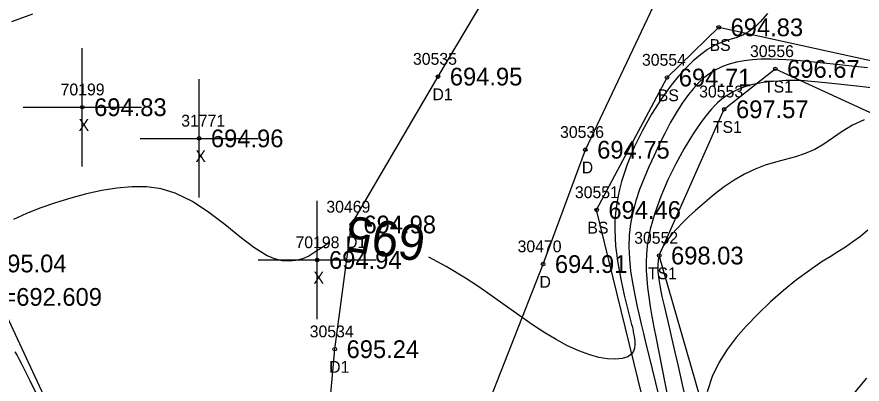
# Model space of a CAD drawing. Extents: x 1376587 to 1378239, y 1000335 to 1003031.
# Drawn here: x 1377513.7 to 1377585.2, y 1001730.1 to 1001761.2 of the extents above; entities that cross this region are included whole.
import ezdxf

# ---------------------------------------------------------------- set-up
doc = ezdxf.new("R2010")
doc.units = 0
for name, color, linetype in [('RD_DTM_BkLn2', 7, 'Continuous'), ('RD_DTM_BkLn_txCode', 7, 'Continuous'), ('RD_DTM_Major1', 7, 'Continuous'), ('RD_DTM_Major1_Lbl', 7, 'Continuous'), ('RD_DTM_Minor1', 7, 'Continuous'), ('RD_EX_Driveway', 7, 'Continuous'), ('RD_EX_Driveway_txCode', 7, 'Continuous'), ('RD_EX_Misc', 7, 'Continuous'), ('RD_EX_Misc_txCode', 7, 'Continuous'), ('RD_EX_TX_Driveway_ELEV', 7, 'Continuous'), ('RD_EX_TX_H2O_ELEV', 7, 'Continuous'), ('RD_EX_TX_Misc_ELEV', 7, 'Continuous'), ('RD_SMD_Locator', 7, 'Continuous')]:
    doc.layers.add(name, color=color, linetype=linetype)

msp = doc.modelspace()

# ---------------------------------------------------------------- linework, layer by layer
at = {"layer": 'RD_DTM_BkLn2'}
for points in [[(1377601.37, 1001619.875), (1377588.214, 1001649.787), (1377579.549, 1001676.429), (1377562.77, 1001744.864), (1377568.727, 1001756.063), (1377573.107, 1001760.313), (1377597.153, 1001755.06), (1377597.446, 1001756.515), (1377591.822, 1001759.637), (1377580.248, 1001777.496), (1377601.753, 1001798.682)], [(1377606.613, 1001622.487), (1377593.929, 1001655.177), (1377586.202, 1001678.237), (1377568.07, 1001741.008), (1377573.567, 1001753.381), (1377577.891, 1001756.796), (1377606.772, 1001743.514), (1377610.861, 1001754.107), (1377595.58, 1001765.234), (1377587.621, 1001777.534), (1377605.303, 1001794.126)], [(1377531.569, 1001674.957), (1377533.083, 1001677.121), (1377527.347, 1001704.782), (1377510.787, 1001740.34), (1377504.903, 1001753.339), (1377495.434, 1001757.758)]]:
    msp.add_lwpolyline(points, dxfattribs=at)
at = {"layer": 'RD_DTM_Major1'}
for points in [[(1377577.235, 1001761.477), (1377576.599, 1001760.766), (1377576.401, 1001760.567), (1377576.205, 1001760.383), (1377576.011, 1001760.214), (1377575.819, 1001760.061), (1377575.627, 1001759.925), (1377575.434, 1001759.805), (1377575.143, 1001759.653), (1377574.849, 1001759.531), (1377574.552, 1001759.428), (1377574.251, 1001759.336), (1377573.947, 1001759.245), (1377573.638, 1001759.147), (1377573.491, 1001759.096), (1377573.343, 1001759.041), (1377573.194, 1001758.981), (1377573.044, 1001758.915), (1377572.892, 1001758.844), (1377572.738, 1001758.767), (1377572.158, 1001758.424), (1377571.559, 1001757.991), (1377570.945, 1001757.471), (1377570.323, 1001756.866), (1377569.695, 1001756.177), (1377569.067, 1001755.408), (1377568.223, 1001754.24), (1377567.408, 1001752.957), (1377566.646, 1001751.588), (1377565.957, 1001750.163), (1377565.363, 1001748.711), (1377564.885, 1001747.263), (1377564.707, 1001746.589), (1377564.56, 1001745.919), (1377564.445, 1001745.251), (1377564.363, 1001744.582), (1377564.314, 1001743.908), (1377564.3, 1001743.226), (1377564.372, 1001741.817), (1377564.555, 1001740.398), (1377564.814, 1001739.005), (1377565.115, 1001737.669), (1377565.423, 1001736.425), (1377565.737, 1001735.176), (1377565.768, 1001735.048), (1377565.797, 1001734.923), (1377565.826, 1001734.8), (1377565.853, 1001734.68), (1377565.878, 1001734.562), (1377565.956, 1001734.157), (1377566.005, 1001733.789), (1377566.016, 1001733.457), (1377565.984, 1001733.163), (1377565.899, 1001732.909), (1377565.754, 1001732.695), (1377565.415, 1001732.454), (1377564.946, 1001732.305), (1377564.368, 1001732.247), (1377563.703, 1001732.278), (1377562.972, 1001732.398), (1377562.198, 1001732.603), (1377561.269, 1001732.945), (1377560.318, 1001733.383), (1377559.354, 1001733.901), (1377558.384, 1001734.481), (1377557.418, 1001735.105), (1377556.464, 1001735.757), (1377555.698, 1001736.299), (1377554.161, 1001737.399), (1377553.368, 1001737.958), (1377552.542, 1001738.52), (1377551.674, 1001739.086), (1377550.046, 1001740.07), (1377548.572, 1001740.863)], [(1377540.075, 1001742.05), (1377540.002, 1001742.008), (1377539.462, 1001741.643), (1377538.941, 1001741.285), (1377538.421, 1001740.971), (1377537.888, 1001740.734), (1377537.335, 1001740.584), (1377536.762, 1001740.528), (1377536.167, 1001740.573), (1377535.548, 1001740.726), (1377534.904, 1001740.994), (1377533.774, 1001741.685), (1377532.573, 1001742.601), (1377531.304, 1001743.63), (1377529.971, 1001744.663), (1377528.576, 1001745.59), (1377527.123, 1001746.299), (1377525.929, 1001746.649), (1377524.706, 1001746.819), (1377523.458, 1001746.835), (1377522.19, 1001746.722), (1377520.908, 1001746.507), (1377519.615, 1001746.217), (1377518.296, 1001745.865), (1377516.995, 1001745.468), (1377515.738, 1001745.031), (1377514.548, 1001744.56), (1377513.449, 1001744.06)], [(1377513.563, 1001732.877), (1377513.736, 1001732.555), (1377513.908, 1001732.231), (1377514.079, 1001731.906), (1377514.25, 1001731.578), (1377514.82, 1001730.453), (1377515.394, 1001729.278)], [(1377585.618, 1001730.648), (1377585.018, 1001729.941), (1377583.26, 1001727.782), (1377581.395, 1001725.319), (1377579.565, 1001722.657), (1377577.913, 1001719.906), (1377576.58, 1001717.172), (1377575.709, 1001714.564), (1377575.451, 1001713.038), (1377575.392, 1001711.574), (1377575.554, 1001710.172), (1377575.82, 1001708.77), (1377576.102, 1001707.29), (1377576.439, 1001705.728), (1377577.053, 1001703.32), (1377577.696, 1001700.764), (1377578.353, 1001698.108), (1377579.007, 1001695.397), (1377579.166, 1001694.717)]]:
    msp.add_lwpolyline(points, dxfattribs=at)
at = {"layer": 'RD_DTM_Minor1'}
for points in [[(1377513.308, 1001760.795), (1377515.074, 1001761.463)], [(1377585.68, 1001756.896), (1377583.574, 1001757.111), (1377581.446, 1001757.342), (1377579.391, 1001757.532), (1377577.502, 1001757.621), (1377576.699, 1001757.613), (1377575.949, 1001757.569), (1377575.251, 1001757.487), (1377574.601, 1001757.366), (1377573.997, 1001757.203), (1377573.435, 1001756.997), (1377572.869, 1001756.724), (1377572.344, 1001756.4), (1377571.855, 1001756.028), (1377571.397, 1001755.61), (1377570.964, 1001755.147), (1377570.551, 1001754.643), (1377570.013, 1001753.896), (1377569.499, 1001753.086), (1377569.007, 1001752.228), (1377568.534, 1001751.331), (1377568.078, 1001750.408), (1377567.636, 1001749.471), (1377567.2, 1001748.515), (1377566.789, 1001747.555), (1377566.414, 1001746.593), (1377566.088, 1001745.629), (1377565.823, 1001744.662), (1377565.633, 1001743.693), (1377565.526, 1001742.733), (1377565.497, 1001741.755), (1377565.541, 1001740.745), (1377565.652, 1001739.688), (1377565.825, 1001738.569), (1377566.054, 1001737.374), (1377566.2, 1001736.684), (1377566.361, 1001735.963), (1377566.538, 1001735.204), (1377566.729, 1001734.403), (1377566.936, 1001733.555), (1377567.158, 1001732.656), (1377568.07, 1001728.974)], [(1377587.761, 1001754.998), (1377584.797, 1001755.334), (1377582.143, 1001755.629), (1377580.053, 1001755.802), (1377579.563, 1001755.819), (1377579.14, 1001755.821), (1377578.775, 1001755.811), (1377578.458, 1001755.793), (1377578.179, 1001755.771), (1377577.634, 1001755.721), (1377577.362, 1001755.696), (1377577.103, 1001755.669), (1377576.847, 1001755.636), (1377576.583, 1001755.593), (1377576.299, 1001755.538), (1377575.988, 1001755.468), (1377575.653, 1001755.378), (1377575.3, 1001755.267), (1377574.934, 1001755.133), (1377574.562, 1001754.971), (1377574.19, 1001754.78), (1377573.948, 1001754.637), (1377573.708, 1001754.48), (1377573.471, 1001754.308), (1377573.236, 1001754.12), (1377573.002, 1001753.915), (1377572.771, 1001753.694), (1377572.458, 1001753.365), (1377572.147, 1001753.004), (1377571.837, 1001752.61), (1377571.524, 1001752.183), (1377571.209, 1001751.723), (1377570.889, 1001751.231), (1377570.183, 1001750.061), (1377569.479, 1001748.775), (1377568.809, 1001747.412), (1377568.204, 1001746.01), (1377567.693, 1001744.607), (1377567.309, 1001743.242), (1377567.162, 1001742.522), (1377567.059, 1001741.819), (1377566.996, 1001741.126), (1377566.97, 1001740.438), (1377566.978, 1001739.748), (1377567.015, 1001739.052), (1377567.085, 1001738.298), (1377567.182, 1001737.521), (1377567.304, 1001736.711), (1377567.45, 1001735.858), (1377567.615, 1001734.953), (1377567.8, 1001733.988), (1377568.279, 1001731.533), (1377568.821, 1001728.808)], [(1377585.408, 1001752.481), (1377584.43, 1001752.026), (1377583.557, 1001751.504), (1377581.988, 1001750.44), (1377581.224, 1001749.989), (1377580.429, 1001749.635), (1377579.607, 1001749.361), (1377578.765, 1001749.129), (1377577.909, 1001748.904), (1377577.043, 1001748.649), (1377576.176, 1001748.328), (1377575.292, 1001747.904), (1377574.419, 1001747.392), (1377573.561, 1001746.81), (1377572.726, 1001746.176), (1377571.918, 1001745.51), (1377571.145, 1001744.829), (1377570.587, 1001744.314), (1377570.061, 1001743.804), (1377569.576, 1001743.304), (1377569.142, 1001742.817), (1377568.769, 1001742.346), (1377568.464, 1001741.896), (1377568.344, 1001741.685), (1377568.242, 1001741.478), (1377568.156, 1001741.273), (1377568.086, 1001741.067), (1377568.031, 1001740.859), (1377567.99, 1001740.645), (1377567.97, 1001740.501), (1377567.956, 1001740.354), (1377567.947, 1001740.202), (1377567.956, 1001739.624), (1377568.022, 1001738.99), (1377568.136, 1001738.302), (1377568.29, 1001737.558), (1377568.473, 1001736.757), (1377568.679, 1001735.898), (1377568.905, 1001734.95), (1377569.146, 1001733.932), (1377569.401, 1001732.834), (1377569.67, 1001731.647), (1377569.955, 1001730.363), (1377570.255, 1001728.974)], [(1377585.723, 1001743.168), (1377585.095, 1001742.631), (1377584.463, 1001742.157), (1377583.826, 1001741.725), (1377583.182, 1001741.317), (1377582.53, 1001740.912), (1377581.866, 1001740.493), (1377580.785, 1001739.759), (1377579.687, 1001738.945), (1377578.586, 1001738.058), (1377577.497, 1001737.105), (1377576.435, 1001736.094), (1377575.414, 1001735.031), (1377574.582, 1001734.077), (1377573.814, 1001733.068), (1377573.132, 1001731.979), (1377572.558, 1001730.788), (1377572.115, 1001729.472)]]:
    msp.add_lwpolyline(points, dxfattribs=at)
at = {"layer": 'RD_EX_Driveway'}
for points in [[(1377438.05, 1001602.186), (1377443.757, 1001603.948), (1377479.673, 1001621.189), (1377509.843, 1001640.047), (1377526.031, 1001657.084), (1377534.287, 1001677.168), (1377537.797, 1001701.741), (1377540.617, 1001733.093), (1377542.046, 1001743.639), (1377549.353, 1001756.144), (1377566.142, 1001784.355), (1377582.815, 1001810.92), (1377594.599, 1001824.199)], [(1377447.053, 1001595.812), (1377448.223, 1001596.066), (1377484.138, 1001614.601), (1377514.751, 1001633.355), (1377542.508, 1001658.654), (1377546.462, 1001672.709), (1377548.691, 1001700.514), (1377552.886, 1001726.646), (1377558.243, 1001740.288), (1377561.82, 1001749.958), (1377574.839, 1001777.427), (1377592.976, 1001805.197), (1377604.946, 1001815.767)]]:
    msp.add_lwpolyline(points, dxfattribs=at)
at = {"layer": 'RD_EX_Misc'}
for p, q in [((1377519.258, 1001748.554), (1377519.258, 1001758.554)), ((1377529.14, 1001745.917), (1377529.14, 1001755.917)), ((1377514.258, 1001753.554), (1377524.258, 1001753.554)), ((1377524.14, 1001750.917), (1377534.14, 1001750.917)), ((1377539.132, 1001735.634), (1377539.132, 1001745.634)), ((1377534.132, 1001740.634), (1377544.132, 1001740.634))]:
    msp.add_line(p, q, dxfattribs=at)
at = {"layer": 'RD_SMD_Locator'}
for centre in [(1377573.107, 1001760.313), (1377577.891, 1001756.796), (1377549.353, 1001756.144), (1377568.727, 1001756.063), (1377519.258, 1001753.554), (1377573.567, 1001753.381), (1377529.14, 1001750.917), (1377561.82, 1001749.958), (1377562.77, 1001744.864), (1377542.046, 1001743.639), (1377539.132, 1001740.634), (1377568.07, 1001741.008), (1377558.243, 1001740.288), (1377540.617, 1001733.093)]:
    msp.add_circle(centre, 0.15, dxfattribs=at)

# ---------------------------------------------------------------- texts
at = {"layer": 'RD_DTM_BkLn_txCode'}
for s, p in [('BS', (1377572.327, 1001758.313)), ('30556', (1377575.749, 1001757.796)), ('30554', (1377566.609, 1001757.063)), ('TS1', (1377576.93, 1001754.796)), ('BS', (1377567.947, 1001754.063)), ('30553', (1377571.449, 1001754.381)), ('TS1', (1377572.606, 1001751.381)), ('30551', (1377560.935, 1001745.864)), ('BS', (1377561.99, 1001742.864)), ('30552', (1377565.952, 1001742.008)), ('TS1', (1377567.109, 1001739.008))]:
    msp.add_text(s, height=1, dxfattribs=at).set_placement(p)
at = {"layer": 'RD_DTM_Major1_Lbl'}
msp.add_text('695', height=3, rotation=172.04666, dxfattribs=at).set_placement((1377548.442, 1001743.463))
at = {"layer": 'RD_EX_Driveway_txCode'}
for s, p in [('30535', (1377547.235, 1001757.144)), ('D1', (1377548.881, 1001754.144)), ('30536', (1377559.678, 1001750.958)), ('D', (1377561.513, 1001747.958)), ('30469', (1377539.904, 1001744.639)), ('D1', (1377541.574, 1001741.639)), ('30470', (1377556.086, 1001741.288)), ('D', (1377557.936, 1001738.288)), ('30534', (1377538.499, 1001734.093)), ('D1', (1377540.145, 1001731.093))]:
    msp.add_text(s, height=1, dxfattribs=at).set_placement(p)
at = {"layer": 'RD_EX_Misc_txCode'}
for s, p in [('70199', (1377517.423, 1001754.554)), ('31771', (1377527.628, 1001751.917)), ('X', (1377518.943, 1001751.554)), ('X', (1377528.825, 1001748.917)), ('70198', (1377537.297, 1001741.634)), ('X', (1377538.817, 1001738.634))]:
    msp.add_text(s, height=1, dxfattribs=at).set_placement(p)
at = {"layer": 'RD_EX_TX_Driveway_ELEV'}
for s, p in [('694.95', (1377550.353, 1001755.394)), ('694.75', (1377562.82, 1001749.208)), ('694.98', (1377543.046, 1001742.889)), ('694.91', (1377559.243, 1001739.538)), ('695.24', (1377541.617, 1001732.343))]:
    msp.add_text(s, height=1.5, dxfattribs=at).set_placement(p)
at = {"layer": 'RD_EX_TX_H2O_ELEV'}
msp.add_text('EL=692.609', height=1.5, dxfattribs=at).set_placement((1377510.044, 1001736.76))
at = {"layer": 'RD_EX_TX_Misc_ELEV'}
for s, p in [('694.83', (1377574.107, 1001759.563)), ('696.67', (1377578.891, 1001756.046)), ('694.71', (1377569.727, 1001755.313)), ('694.83', (1377520.258, 1001752.804)), ('697.57', (1377574.567, 1001752.631)), ('694.96', (1377530.14, 1001750.167)), ('694.46', (1377563.77, 1001744.114)), ('694.94', (1377540.132, 1001739.884)), ('698.03', (1377569.07, 1001740.258)), ('695.04', (1377511.787, 1001739.59))]:
    msp.add_text(s, height=1.5, dxfattribs=at).set_placement(p)

doc.saveas('drawing.dxf')
